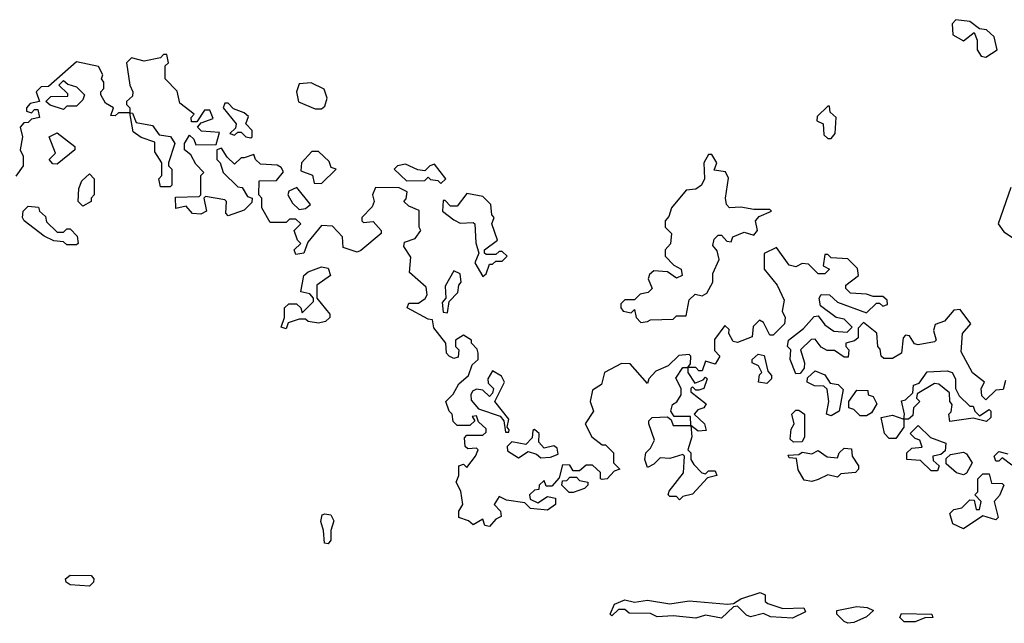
# Model space of a CAD drawing. Extents: x 2494118 to 2687960, y 757339 to 915227.
# Tile 266 of 364: x 2575799 to 2578852, y 909987 to 911858. Entities that reach past the tile are written whole.
import ezdxf

# ---------------------------------------------------------------- set-up
doc = ezdxf.new("R2010")
doc.units = 0

msp = doc.modelspace()

# ---------------------------------------------------------------- linework, layer by layer
at = {"layer": '0CON20XD'}
for points in [[(2578795, 911742.5), (2578830, 911765), (2578820, 911805), (2578797, 911827), (2578775, 911830), (2578745, 911852.5), (2578701.7, 911858.3), (2578690, 911845), (2578691.7, 911811.7), (2578725, 911792.5), (2578758.3, 911818.3), (2578767.5, 911795), (2578767.5, 911765), (2578780, 911745), (2578795, 911742.5)], [(2578425, 911007.5), (2578375, 911010), (2578360, 911025), (2578360, 911035), (2578400, 911065), (2578397, 911087), (2578367, 911117), (2578315, 911120), (2578305, 911130), (2578295, 911130), (2578290, 911095), (2578310, 911085), (2578295, 911070), (2578275, 911070), (2578245, 911100), (2578225, 911102.5), (2578205, 911092.5), (2578185, 911097.5), (2578145, 911152.5), (2578107, 911133), (2578107.5, 911085), (2578147.5, 911035), (2578169.3, 910989.3), (2578162.5, 910955), (2578172.5, 910935), (2578170, 910915), (2578135, 910880), (2578125, 910880), (2578105, 910920), (2578093, 910927), (2578073, 910907), (2578070, 910875), (2578025, 910857.5), (2578010.7, 910860.7), (2577997.5, 910885), (2577998.3, 910898.3), (2577985, 910910), (2577953.6, 910866.4), (2577953, 910833), (2577970, 910815), (2577955, 910790), (2577925, 910800), (2577915, 910770), (2577905, 910770), (2577895, 910780), (2577870, 910780), (2577870, 910765), (2577891.7, 910731.7), (2577918.3, 910741.7), (2577925, 910750), (2577930, 910745), (2577920, 910715), (2577905, 910710), (2577895, 910710), (2577885, 910720), (2577880, 910715), (2577880, 910705), (2577927, 910667), (2577920, 910655), (2577901.7, 910648.3), (2577890, 910635), (2577922.5, 910605), (2577927.5, 910585), (2577903, 910583), (2577880, 910600), (2577882.5, 910565), (2577870, 910525), (2577880, 910515), (2577880, 910495), (2577889.3, 910479.3), (2577913.6, 910453.6), (2577925, 910450), (2577935, 910460), (2577955, 910460), (2577960, 910445), (2577931.7, 910438.3), (2577885, 910387.5), (2577855, 910380), (2577845, 910370), (2577835, 910380), (2577815, 910380), (2577810, 910385), (2577813, 910397), (2577857, 910453), (2577860, 910505), (2577855, 910510), (2577815, 910497.5), (2577785, 910500), (2577765, 910480), (2577745, 910470), (2577737.5, 910495), (2577740, 910515), (2577755, 910530), (2577767.5, 910555), (2577750, 910605), (2577750, 910615), (2577760, 910625), (2577807.5, 910627.5), (2577818.3, 910618.3), (2577825, 910600), (2577880, 910600), (2577878.3, 910628.3), (2577828.3, 910628.3), (2577817.5, 910645), (2577822.5, 910665), (2577836.4, 910673.6), (2577850, 910695), (2577850, 910715), (2577833, 910747), (2577855, 910780), (2577870, 910780), (2577878.3, 910791.7), (2577880, 910815), (2577875, 910820), (2577843, 910817), (2577810, 910785), (2577771.7, 910768.3), (2577750, 910745), (2577745, 910730), (2577691.7, 910791.7), (2577665, 910792.5), (2577612.5, 910765), (2577603, 910727), (2577575, 910710), (2577567.5, 910675), (2577577.5, 910645), (2577552.5, 910605), (2577572.5, 910565), (2577605, 910540), (2577615, 910540), (2577640, 910515), (2577640, 910485), (2577660, 910465), (2577641.7, 910458.3), (2577620, 910435), (2577605, 910432.5), (2577600, 910435), (2577600, 910455), (2577575, 910477.5), (2577555, 910477.5), (2577535, 910460), (2577515, 910460), (2577505, 910477.5), (2577481.7, 910478.3), (2577471.7, 910438.3), (2577448.3, 910411.7), (2577431.7, 910411.7), (2577425, 910430), (2577410, 910415), (2577408.3, 910401.7), (2577395, 910400), (2577380, 910385), (2577381.7, 910371.7), (2577405, 910360), (2577435, 910380), (2577460, 910375), (2577460, 910355), (2577435, 910337.5), (2577383, 910343), (2577365, 910360), (2577308.3, 910368.3), (2577285, 910380), (2577270, 910355), (2577290, 910335), (2577291.7, 910318.3), (2577275, 910310), (2577255, 910287.5), (2577240.7, 910290.7), (2577235, 910310), (2577205, 910292.5), (2577190, 910305), (2577160, 910315), (2577160, 910335), (2577172.5, 910355), (2577166.4, 910396.4), (2577152.5, 910425), (2577160, 910445), (2577160, 910475), (2577175, 910480), (2577185, 910470), (2577212.5, 910505), (2577220, 910525), (2577215, 910530), (2577188.3, 910528.3), (2577180, 910535), (2577178.3, 910561.7), (2577185, 910570), (2577235, 910570), (2577245, 910580), (2577245, 910590), (2577221.7, 910611.7), (2577215, 910630), (2577201.7, 910628.3), (2577210, 910615), (2577195, 910600), (2577155, 910600), (2577143, 910613), (2577140, 910635), (2577130, 910645), (2577120, 910675), (2577142.5, 910697.5), (2577160.5, 910729.5), (2577190, 910755), (2577201.7, 910788.3), (2577220, 910805), (2577220, 910825), (2577217, 910837), (2577200, 910855), (2577200, 910865), (2577175, 910880), (2577150, 910865), (2577150, 910845), (2577160, 910835), (2577158.3, 910811.7), (2577145, 910807.5), (2577130, 910815), (2577122.5, 910825), (2577120, 910855), (2577083, 910903), (2577078.3, 910928.3), (2577065, 910930), (2577000, 910965), (2577005, 910980), (2577035, 910980), (2577056.2, 910993.8), (2577062.5, 911005), (2577059.3, 911029.3), (2577007.5, 911075), (2577011.7, 911121.7), (2576990, 911155), (2576991.7, 911168.3), (2577025, 911180), (2577042.5, 911205), (2577037.5, 911215), (2577037, 911267), (2577005, 911280), (2576990, 911295), (2576997, 911303), (2577000, 911325), (2576975, 911337.5), (2576901.7, 911338.3), (2576892.5, 911315), (2576897.5, 911295), (2576891.7, 911278.3), (2576860, 911245), (2576860, 911235), (2576865, 911230), (2576895, 911232.5), (2576920, 911205), (2576920, 911195), (2576857, 911143), (2576845, 911137.5), (2576801.7, 911151.7), (2576800, 911185), (2576768.3, 911218.3), (2576735, 911220), (2576691.7, 911168.3), (2576680, 911135), (2576655, 911130), (2576650, 911145), (2576670, 911165), (2576660, 911175), (2576650, 911205), (2576670, 911225), (2576655, 911240), (2576635, 911240), (2576625, 911230), (2576575, 911230), (2576550, 911275), (2576550, 911305), (2576540, 911315), (2576541.7, 911358.3), (2576595, 911360), (2576617, 911387), (2576610, 911400), (2576597, 911407), (2576545, 911410), (2576530, 911425), (2576525, 911440), (2576495, 911430), (2576485, 911430), (2576465, 911410), (2576441.7, 911431.7), (2576425, 911460), (2576410, 911455), (2576410, 911425), (2576420, 911415), (2576430, 911385), (2576475, 911340), (2576488.3, 911338.3), (2576505, 911310), (2576520, 911305), (2576518.3, 911291.7), (2576495, 911267.5), (2576445, 911250), (2576438.3, 911258.3), (2576440, 911295), (2576435, 911300), (2576375, 911310), (2576370, 911305), (2576377.5, 911265), (2576360, 911255), (2576335, 911257.5), (2576315, 911280), (2576283, 911273), (2576281.7, 911308.3), (2576355, 911310), (2576360, 911315), (2576360, 911375), (2576370, 911385), (2576345, 911410), (2576329.3, 911439.3), (2576310, 911455), (2576310, 911475), (2576325, 911500), (2576338.3, 911488.3), (2576345, 911470), (2576408.3, 911471.7), (2576418.3, 911508.3), (2576362.5, 911512.5), (2576350, 911525), (2576361.7, 911538.3), (2576398.3, 911551.7), (2576388.3, 911578.3), (2576371.7, 911578.3), (2576348.3, 911541.7), (2576331.7, 911541.7), (2576330, 911555), (2576340, 911565), (2576295, 911600), (2576287, 911637), (2576250, 911675), (2576250, 911715), (2576260, 911725), (2576255, 911750), (2576245, 911750), (2576235, 911740), (2576185, 911730), (2576145, 911740), (2576130, 911725), (2576140, 911655), (2576150, 911635), (2576148.3, 911621.7), (2576130, 911605), (2576130, 911595), (2576140, 911585), (2576140, 911570), (2576148.3, 911568.3), (2576160, 911540), (2576210.7, 911530.7), (2576231.7, 911501.7), (2576266.7, 911496.7), (2576280, 911475), (2576260, 911415), (2576260, 911405), (2576270, 911395), (2576270, 911345), (2576265, 911340), (2576235, 911340), (2576230, 911365), (2576240, 911375), (2576240, 911415), (2576218.3, 911448.3), (2576218.3, 911478.3), (2576175, 911493.3), (2576150.7, 911510.7), (2576140, 911570), (2576105, 911570), (2576095, 911560), (2576081.7, 911561.7), (2576090, 911585), (2576065, 911600), (2576050, 911625), (2576050, 911635), (2576060, 911645), (2576060, 911665), (2576052.5, 911675), (2576057, 911687), (2576043, 911713), (2575975, 911727.5), (2575888.3, 911651.7), (2575865, 911650), (2575850, 911635), (2575860, 911605), (2575831.7, 911598.3), (2575820, 911585), (2575820, 911575), (2575835, 911570), (2575845, 911580), (2575855, 911580), (2575860, 911555), (2575835, 911550), (2575825, 911540), (2575811.7, 911538.3), (2575800, 911525), (2575807.5, 911495), (2575800, 911455), (2575810, 911435), (2575810, 911405), (2575787, 911373)], [(2575935, 911580), (2575893, 911593), (2575880, 911605), (2575895, 911620), (2575948.3, 911621.7), (2575948.3, 911628.3), (2575920, 911655), (2575935, 911670), (2575948.3, 911658.3), (2575975, 911650), (2576000, 911625), (2575995, 911610), (2575975, 911590), (2575945, 911590), (2575935, 911580)], [(2576735, 911582.5), (2576745, 911590), (2576752.5, 911615), (2576743, 911643), (2576703, 911663), (2576665, 911660), (2576657.5, 911635), (2576663.3, 911603.3), (2576715, 911582.5), (2576735, 911582.5)], [(2576515, 911492.5), (2576520, 911495), (2576520, 911515), (2576500, 911535), (2576508.3, 911558.3), (2576495, 911570), (2576461.7, 911581.7), (2576445, 911600), (2576435, 911600), (2576430, 911585), (2576470, 911535), (2576468.3, 911521.7), (2576450, 911505), (2576465, 911500), (2576475, 911510), (2576485, 911510), (2576500, 911495), (2576515, 911492.5)], [(2578315, 911490), (2578327.5, 911505), (2578330, 911555), (2578311.7, 911571.7), (2578310, 911590), (2578305, 911590), (2578271.7, 911558.3), (2578270, 911545), (2578290, 911535), (2578291.7, 911501.7), (2578305, 911490), (2578315, 911490)], [(2575915, 911410), (2575901.7, 911411.7), (2575890, 911425), (2575910, 911445), (2575890, 911495), (2575915, 911507.5), (2575970, 911465), (2575970, 911455), (2575915, 911410)], [(2576735, 911350), (2576780, 911395), (2576765, 911400), (2576758.3, 911418.3), (2576725, 911450), (2576705, 911450), (2576672.5, 911415), (2576670, 911390), (2576706.4, 911376.4), (2576711.7, 911351.7), (2576735, 911350)], [(2577725, 910920), (2577745, 910922.5), (2577755, 910927.5), (2577825, 910930), (2577835, 910940), (2577865, 910940), (2577875, 910990), (2577893, 911007), (2577915, 911002.5), (2577929.3, 911010.7), (2577947.5, 911045), (2577948.3, 911071.7), (2577967.5, 911115), (2577961.7, 911141.7), (2577948.3, 911158.3), (2577951.7, 911178.3), (2577965, 911190), (2577975, 911190), (2577991.7, 911171.7), (2578005, 911170), (2578010, 911185), (2578045, 911200), (2578075, 911190), (2578086.7, 911205), (2578080, 911235), (2578091.7, 911248.3), (2578130, 911265), (2578125, 911270), (2578075, 911270), (2578035, 911277.5), (2578000, 911275), (2577990, 911285), (2577987.5, 911305), (2577997, 911367), (2577987, 911387), (2577951.7, 911391.7), (2577960, 911415), (2577945, 911440), (2577935, 911440), (2577920, 911415), (2577922.5, 911365), (2577912.5, 911345), (2577895, 911332.5), (2577865, 911330), (2577820, 911275), (2577811.7, 911248.3), (2577800, 911235), (2577800, 911215), (2577820, 911195), (2577817, 911163), (2577800, 911145), (2577800, 911125), (2577827, 911097), (2577850, 911085), (2577852.5, 911065), (2577835, 911057.5), (2577807, 911077), (2577765, 911080), (2577751.7, 911068.3), (2577747.5, 911055), (2577760, 911025), (2577747, 911013), (2577723, 911007), (2577705, 910990), (2577675, 910990), (2577663, 910977), (2577662.5, 910965), (2577670, 910955), (2577695, 910950), (2577705, 910960), (2577710, 910935), (2577725, 910920)], [(2577105, 911350), (2577120, 911365), (2577085, 911410), (2577070, 911405), (2577055, 911390), (2577033, 911393), (2576995, 911410), (2576970, 911405), (2576960, 911395), (2576998.3, 911358.3), (2577055, 911360), (2577065, 911370), (2577073, 911363), (2577095, 911360), (2577105, 911350)], [(2575995, 911280), (2575980, 911295), (2575982.5, 911335), (2575991.7, 911358.3), (2576015, 911380), (2576030, 911365), (2576030, 911315), (2576020, 911305), (2576020, 911295), (2575995, 911280)], [(2576665, 911270), (2576685, 911272.5), (2576700, 911285), (2576658.3, 911338.3), (2576633.6, 911326.4), (2576630, 911315), (2576645, 911290), (2576665, 911270)], [(2578871.7, 911338.3), (2578832.5, 911225), (2578850.7, 911200.7), (2578890, 911175)], [(2577235, 911062.5), (2577245, 911070), (2577255, 911100), (2577265, 911100), (2577275, 911110), (2577295, 911110), (2577310, 911125), (2577295, 911140), (2577285, 911140), (2577275, 911130), (2577245, 911130), (2577240, 911135), (2577240, 911145), (2577280, 911175), (2577262.5, 911225), (2577270, 911245), (2577263, 911253), (2577260, 911285), (2577235, 911310), (2577185, 911320), (2577155, 911280), (2577135, 911280), (2577118.3, 911298.3), (2577111.7, 911298.3), (2577110, 911265), (2577145, 911237.5), (2577165, 911227.5), (2577205, 911230), (2577210, 911225), (2577213, 911167), (2577222.5, 911135), (2577210, 911105), (2577235, 911062.5)], [(2575975, 911160), (2575945, 911160), (2575935, 911170), (2575905, 911172.5), (2575875, 911187.5), (2575812.5, 911235), (2575807.5, 911245), (2575810, 911265), (2575825, 911280), (2575857, 911277), (2575860, 911265), (2575878.3, 911248.3), (2575881.7, 911231.7), (2575915, 911200), (2575935, 911200), (2575945, 911210), (2575955, 911210), (2575977, 911187), (2575980, 911165), (2575975, 911160)], [(2576625, 910900), (2576610, 910905), (2576620, 910935), (2576620, 910965), (2576633, 910977), (2576657, 910977), (2576670, 910965), (2576675, 910950), (2576710, 910985), (2576710, 910995), (2576698.3, 911008.3), (2576670, 911015), (2576680, 911065), (2576693.3, 911076.7), (2576735, 911092.5), (2576755, 911087.5), (2576762.5, 911065), (2576720, 911035), (2576720, 910995), (2576760, 910945), (2576760, 910935), (2576747, 910923), (2576725, 910917.5), (2576693, 910923), (2576685, 910930), (2576665, 910930), (2576631.7, 910918.3), (2576625, 910900)], [(2577125, 910950), (2577130, 910985), (2577157.5, 911012.5), (2577160, 911035), (2577167.5, 911045), (2577165, 911070), (2577145, 911080), (2577118.3, 911031.7), (2577120, 910995), (2577108.3, 910981.7), (2577111.7, 910951.7), (2577125, 910950)], [(2578855, 910740), (2578848.3, 910711.7), (2578825, 910710), (2578795, 910680), (2578781.7, 910691.7), (2578780, 910715), (2578790, 910735), (2578753.6, 910763.6), (2578718.3, 910828.3), (2578722.5, 910885), (2578747.5, 910915), (2578715, 910960), (2578695, 910957.5), (2578666.1, 910923.9), (2578637, 910913), (2578632.5, 910895), (2578640, 910865), (2578635, 910860), (2578585, 910850), (2578573.6, 910853.6), (2578558.3, 910878.3), (2578545, 910880), (2578538.3, 910871.7), (2578532.5, 910825), (2578505, 910807.5), (2578478.3, 910808.3), (2578470, 910815), (2578467, 910837), (2578460, 910845), (2578457, 910887), (2578415, 910920), (2578398.3, 910901.7), (2578398.3, 910871.7), (2578387.5, 910862.5), (2578360, 910855), (2578360, 910845), (2578370, 910835), (2578367.5, 910812.5), (2578355, 910812.5), (2578325, 910832.5), (2578303, 910833), (2578283.6, 910843.6), (2578265, 910867.5), (2578253, 910867), (2578220, 910835), (2578232.5, 910795), (2578231.7, 910778.3), (2578218.3, 910761.7), (2578205, 910760), (2578187.5, 910805), (2578190, 910835), (2578180, 910845), (2578182.5, 910865), (2578229.3, 910900.7), (2578261.7, 910938.3), (2578275, 910940), (2578295, 910912.5), (2578323, 910893), (2578365, 910890), (2578380, 910905), (2578355, 910930), (2578330, 910935), (2578281.7, 910971.7), (2578277.5, 910995), (2578283.6, 911006.4), (2578310, 911005), (2578335, 910982.5), (2578425, 910950), (2578455, 910980), (2578465, 910980), (2578475, 910970), (2578490, 910975), (2578488.3, 910988.3), (2578475, 911000), (2578445, 911000), (2578425, 911007.5)], [(2578115, 910730), (2578090, 910735), (2578093, 910757), (2578100, 910765), (2578090, 910785), (2578070, 910795), (2578070, 910805), (2578088.3, 910821.7), (2578107, 910817), (2578118.3, 910768.3), (2578130, 910755), (2578130, 910745), (2578115, 910730)], [(2577315, 910580), (2577317, 910587), (2577310, 910595), (2577315, 910620), (2577272.5, 910675), (2577302.5, 910735), (2577293, 910753), (2577265, 910770), (2577250, 910745), (2577251.7, 910731.7), (2577267.5, 910715), (2577265, 910700), (2577255, 910690), (2577235, 910710), (2577215, 910712.5), (2577203.3, 910706.7), (2577197.5, 910695), (2577198.3, 910678.3), (2577221.7, 910651.7), (2577288.8, 910628.8), (2577300, 910615), (2577305, 910580), (2577315, 910580)], [(2578315, 910630), (2578300, 910635), (2578307.5, 910675), (2578303, 910713), (2578291.7, 910721.7), (2578263, 910723), (2578240, 910735), (2578241.7, 910748.3), (2578265, 910770), (2578295, 910757.5), (2578311.7, 910731.7), (2578337, 910727), (2578351.7, 910711.7), (2578340, 910645), (2578315, 910630)], [(2578515, 910560), (2578495, 910560), (2578480, 910575), (2578470, 910625), (2578505, 910632.5), (2578540, 910620), (2578542.5, 910635), (2578533, 910677), (2578545, 910680), (2578568.3, 910701.7), (2578570, 910725), (2578588.3, 910731.7), (2578613, 910767), (2578675, 910770), (2578690, 910765), (2578700, 910745), (2578700, 910715), (2578711.7, 910691.7), (2578745, 910660), (2578755, 910660), (2578760, 910645), (2578775, 910630), (2578805, 910650), (2578810, 910645), (2578810, 910625), (2578797, 910613), (2578755, 910622.5), (2578683, 910613), (2578680, 910635), (2578687, 910643), (2578690, 910665), (2578682.5, 910675), (2578681.7, 910701.7), (2578648.3, 910728.3), (2578635, 910730), (2578581.7, 910698.3), (2578580, 910685), (2578590, 910675), (2578570, 910655), (2578568.3, 910631.7), (2578555, 910620), (2578540, 910620), (2578540, 910595), (2578515, 910560)], [(2578425, 910630), (2578405, 910630), (2578385, 910650), (2578370, 910655), (2578370, 910675), (2578395, 910710), (2578428.3, 910708.3), (2578430, 910695), (2578445, 910690), (2578457, 910667), (2578440, 910640), (2578425, 910630)], [(2578198.3, 910548.3), (2578188.3, 910558.3), (2578190.7, 910589.3), (2578200, 910605), (2578192.5, 910635), (2578205, 910647.5), (2578215, 910647.5), (2578232.5, 910635), (2578232.5, 910565), (2578225, 910550), (2578198.3, 910548.3)], [(2577415, 910500), (2577445, 910502.5), (2577468.3, 910511.7), (2577465, 910530), (2577455, 910536.7), (2577425, 910530), (2577408.3, 910548.3), (2577410, 910575), (2577395, 910587.5), (2577390, 910585), (2577388.3, 910561.7), (2577368.3, 910541.7), (2577325, 910550), (2577310, 910535), (2577311.7, 910521.7), (2577345, 910500), (2577375, 910520), (2577401.7, 910511.7), (2577415, 910500)], [(2578645, 910460), (2578625, 910460), (2578591.7, 910491.7), (2578550, 910495), (2578550, 910515), (2578565, 910530), (2578597, 910533), (2578590, 910555), (2578575, 910560), (2578560, 910575), (2578585, 910600), (2578623, 910563), (2578670, 910545), (2578668.3, 910521.7), (2578655, 910510), (2578630, 910505), (2578631.7, 910491.7), (2578650, 910475), (2578645, 910460)], [(2578255, 910426.7), (2578230.7, 910430.7), (2578213, 910463), (2578207.5, 910497.5), (2578185, 910500), (2578181.7, 910508.3), (2578215, 910510), (2578225, 910517.5), (2578255, 910512.5), (2578275, 910522.5), (2578303, 910503), (2578335, 910500), (2578340, 910515), (2578355, 910530), (2578378.3, 910528.3), (2578380, 910505), (2578400, 910475), (2578400, 910465), (2578390, 910455), (2578345, 910450), (2578335, 910440), (2578305, 910447.5), (2578275, 910433.3), (2578255, 910426.7)], [(2578725, 910447.5), (2578703.9, 910453.9), (2578671.7, 910481.7), (2578671.7, 910498.3), (2578685, 910510), (2578725, 910517.5), (2578735, 910512.5), (2578752.5, 910485), (2578735, 910452.5), (2578725, 910447.5)], [(2578875, 910477.5), (2578845, 910500), (2578835, 910490), (2578825, 910490), (2578820, 910505), (2578835, 910520), (2578862.5, 910512.5)], [(2578725, 910280), (2578692.5, 910295), (2578683, 910327), (2578695, 910340), (2578720, 910345), (2578745, 910370), (2578758.3, 910368.3), (2578765, 910340), (2578775, 910340), (2578780, 910365), (2578760, 910385), (2578770, 910395), (2578770, 910435), (2578785, 910450), (2578805, 910450), (2578811.7, 910421.7), (2578845, 910420), (2578850, 910415), (2578837, 910383), (2578820, 910365), (2578832.5, 910315), (2578825, 910307.5), (2578785, 910320), (2578725, 910280)], [(2577515, 910392.5), (2577503, 910393), (2577480, 910415), (2577481.7, 910428.3), (2577495, 910430), (2577505, 910440), (2577525, 910440), (2577535, 910430), (2577560, 910425), (2577560, 910415), (2577550, 910405), (2577515, 910392.5)], [(2576755, 910233.3), (2576743.8, 910235), (2576741.2, 910275), (2576732.3, 910302.3), (2576736.7, 910323.3), (2576745, 910326.7), (2576763.3, 910323.3), (2576773.3, 910305), (2576763.3, 910275), (2576763.3, 910245), (2576755, 910233.3)], [(2576015, 910102.5), (2575955, 910106.7), (2575942.5, 910115), (2575941.2, 910125), (2575955, 910136.2), (2576020, 910135), (2576028.8, 910125), (2576028, 910115), (2576015, 910102.5)], [(2577975, 910002.5), (2577925, 910012.5), (2577895, 910002.5), (2577825, 910010), (2577775, 910007.5), (2577755, 910017.5), (2577688.3, 910018.3), (2577675, 910030), (2577655, 910030), (2577635, 910010), (2577630, 910015), (2577643.6, 910046.4), (2577675, 910060), (2577705, 910052.5), (2577745, 910058.8), (2577815, 910047.5), (2577875, 910056.2), (2577993.6, 910046.4), (2578011.7, 910048.3), (2578035, 910063.3), (2578095, 910082.5), (2578110, 910075), (2578110, 910055), (2578118.3, 910048.3), (2578165, 910032.5), (2578230, 910035), (2578235, 910022.5), (2578195, 910003.3), (2578127, 910007), (2578105, 910017.5), (2578065, 910006.7), (2578052, 910012), (2578025, 910040), (2578011.7, 910038.3), (2577975, 910002.5)], [(2578367, 909987), (2578355, 909992.5), (2578332.5, 910015), (2578333, 910027), (2578395, 910038.8), (2578426.1, 910036.1), (2578446.7, 910026.7), (2578425, 910006.7), (2578385, 909990), (2578367, 909987)], [(2578541.7, 909991.7), (2578527.5, 910005), (2578533, 910017), (2578627.5, 910015), (2578630, 910005), (2578605, 910003.8), (2578575, 909992), (2578541.7, 909991.7)]]:
    msp.add_lwpolyline(points, dxfattribs=at)

doc.saveas('drawing.dxf')
